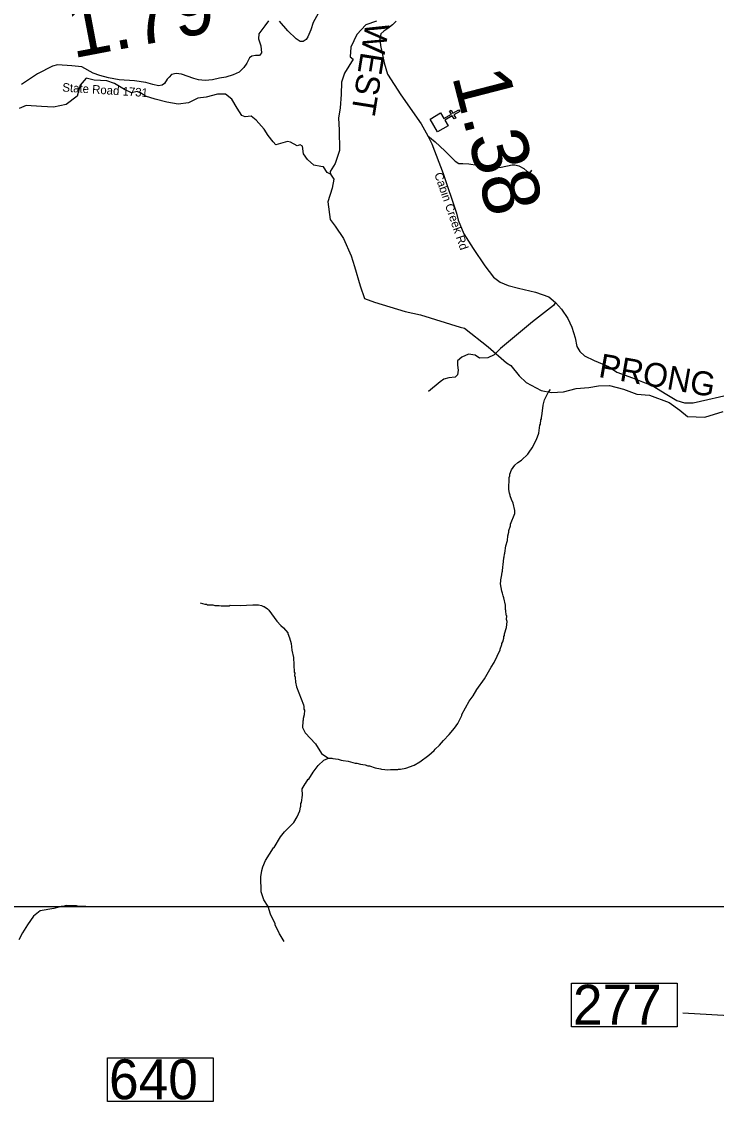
# Model space of a CAD drawing. Extents: x 1248089 to 1457196, y 820910 to 988753.
# Drawn here: x 1363072 to 1369172, y 939269 to 948885 of the extents above; entities that cross this region are included whole.
import ezdxf

# ---------------------------------------------------------------- set-up
doc = ezdxf.new("R2010")
doc.units = 0
for name, color, linetype in [('Exist Cultural Church CELL', 7, 'Continuous'), ('Exist Hydrographic Creek Single Shore', 7, 'Continuous'), ('Exist Hydrographic Misc Water Feature', 7, 'Continuous'), ('Exist Hydrographic River Shore', 7, 'Continuous'), ('Exist Hydrographic River Shore Label', 7, 'Continuous'), ('Exist Road Non-System Type 51', 7, 'Continuous'), ('Exist Road Secondary Structure Standard Bridge Number Label', 7, 'Continuous'), ('Exist Road Secondary Type 41 Attributed', 7, 'Continuous'), ('Exist Road Secondary Type 51 Attributed', 7, 'Continuous'), ('Exist Road Secondary Type 51 Label', 7, 'Continuous'), ('Map Preparation Inset Cut Line', 7, 'Continuous'), ('Prop GRAU CAT1 Cell', 7, 'Continuous')]:
    doc.layers.add(name, color=color, linetype=linetype)

msp = doc.modelspace()

# ---------------------------------------------------------------- linework, layer by layer
at = {"layer": 'Exist Cultural Church CELL'}
msp.add_lwpolyline([(1366751.1, 948084.6), (1366779.7, 948035.4), (1366845.6, 948073.6), (1366829.6, 948101.3), (1366843.4, 948109.3), (1366859.4, 948081.6), (1366911.5, 948111.8), (1366919.5, 948097.9), (1366867.5, 948067.7), (1366883.5, 948040), (1366869.7, 948032), (1366853.6, 948059.7), (1366787.8, 948021.5), (1366816.6, 947971.6), (1366724.5, 947918.2), (1366659, 948031.2)], close=True, dxfattribs=at)
at = {"layer": 'Exist Hydrographic Creek Single Shore'}
msp.add_lwpolyline([(1365784.6, 947545.8), (1365754.4, 947561.3), (1365723.2, 947611.3), (1365698.2, 947614.5), (1365635.7, 947627), (1365582.6, 947677), (1365545.1, 947727), (1365538.8, 947792.7), (1365517, 947805.2), (1365492, 947795.8), (1365432.6, 947827.1), (1365404.5, 947833.4), (1365304.5, 947805.2), (1365279.5, 947830.2), (1365235.8, 947886.5), (1365201.4, 947942.8), (1365129.5, 948021), (1365085.8, 948055.4), (1365032.6, 948052.2), (1365004.5, 948061.6), (1364963.9, 948127.3), (1364917, 948205.5), (1364860.8, 948249.2), (1364792, 948249.2), (1364692.1, 948224.2), (1364617.1, 948214.8), (1364535.8, 948174.2), (1364445.2, 948161.7), (1364345.2, 948180.5), (1364242.1, 948205.5), (1364157.7, 948233.6), (1364114, 948261.8), (1364085.9, 948274.3), (1364035.9, 948261.8), (1363973.4, 948289.9), (1363885.9, 948343.1), (1363817.2, 948368.1), (1363707.8, 948374.3), (1363635.9, 948390), (1363582.8, 948330.5), (1363557.8, 948233.6), (1363460.9, 948158.6), (1363348.5, 948136.7), (1363245.3, 948142.9), (1363107.9, 948149.2), (1363048.5, 948124.2)], dxfattribs=at)
at = {"layer": 'Exist Hydrographic Misc Water Feature'}
for points in [[(1367614.7, 945269.4), (1367624.2, 945341.2), (1367628.4, 945349.1), (1367633.2, 945389), (1367637.4, 945396.9), (1367637.7, 945412.9), (1367641.9, 945420.8), (1367652, 945516.5), (1367665.1, 945564.2), (1367696.5, 945627.4), (1367716.2, 945655.5)], [(1365767.2, 942415.9), (1365796.5, 942414.7), (1365804.5, 942410.5), (1365852.3, 942405.4), (1365876.1, 942396.9), (1365896.1, 942394.7), (1365939.9, 942387.4), (1365999.6, 942370.1), (1366015.6, 942369.8), (1366047.3, 942361.1), (1366087.2, 942356.1), (1366111, 942347.6), (1366127, 942347.2), (1366174.7, 942330.2), (1366222.5, 942321.1), (1366230.4, 942316.9), (1366262.3, 942316.2), (1366286.2, 942311.7), (1366310.3, 942315.1), (1366374.3, 942313.7), (1366382.4, 942317.5), (1366398.4, 942317.2), (1366446.6, 942328.1), (1366519.2, 942354.4), (1366567.8, 942381.4), (1366649.1, 942441.6), (1366696, 942482.5), (1366702.2, 942492.3), (1366741, 942529.4), (1366775.9, 942570.6), (1366827.1, 942623.4), (1366874.2, 942678.4), (1366901.1, 942717.8), (1366936.7, 942789), (1366936.9, 942797), (1367003.4, 942915.4), (1367036.4, 942962.7), (1367069.6, 943018), (1367135.7, 943112.5), (1367195.9, 943215.1), (1367222.8, 943254.5), (1367273.2, 943365.3), (1367273.3, 943373.3), (1367290.3, 943413), (1367290.4, 943421), (1367298.8, 943436.8), (1367307.5, 943468.6), (1367307.8, 943484.6), (1367312, 943492.4), (1367312.3, 943508.4), (1367329.5, 943564), (1367334.7, 943615.9), (1367331, 943632), (1367331.7, 943664), (1367327.9, 943672.1), (1367324.7, 943712.2), (1367320.9, 943720.3), (1367321.8, 943760.1), (1367307.2, 943824.5), (1367299.6, 943840.7), (1367296.1, 943864.7), (1367288.4, 943880.9), (1367277.9, 943945.2), (1367283, 944001), (1367287.2, 944009), (1367292.1, 944048.9), (1367296.2, 944056.7), (1367297.1, 944096.7), (1367301.4, 944112.6), (1367306.9, 944176.5), (1367311.1, 944184.4), (1367311.6, 944208.4), (1367315.7, 944216.3), (1367325.1, 944280), (1367338.1, 944327.7), (1367343.1, 944367.6), (1367351.7, 944399.4), (1367352.1, 944415.4), (1367364.9, 944455.1), (1367365.3, 944471.1), (1367403.4, 944566.2), (1367403.9, 944590.2), (1367389.3, 944654.6), (1367373.9, 944686.9), (1367362.6, 944719.2), (1367362.9, 944727.2), (1367355.2, 944743.3), (1367351.9, 944775.4), (1367354.2, 944881.3), (1367358.4, 944895.2), (1367358.9, 944911.2), (1367373.6, 944948.8), (1367404.5, 944988.1), (1367429, 945011.6), (1367461.5, 945034.8), (1367516.6, 945087.6), (1367529, 945103.3), (1367555.9, 945142.7), (1367593.4, 945213.9), (1367614.7, 945269.4)], [(1364638.1, 943778.5), (1364677.9, 943767.5), (1364693.9, 943767.2), (1364701.8, 943763), (1364749.8, 943762), (1364765.7, 943757.6), (1364805.6, 943756.7), (1364821.6, 943752.3), (1364893.6, 943754.7), (1364901.7, 943758.5), (1364989.7, 943756.6), (1365100.2, 943763.1), (1365149.8, 943763), (1365177.7, 943756.3), (1365193.5, 943747.9), (1365201.5, 943747.8), (1365231, 943727.1), (1365242.8, 943714.9), (1365310.7, 943619.4), (1365345.9, 943580.6), (1365369.4, 943560.1), (1365408.4, 943515.2), (1365407.3, 943509.8), (1365423.5, 943470.9), (1365438.4, 943422.5), (1365445.1, 943362.4), (1365459.8, 943298.1), (1365464.9, 943170), (1365468.8, 943161.9), (1365468.3, 943140), (1365472, 943125.8), (1365471.7, 943109.8), (1365477.4, 943097.7), (1365475.2, 943091.8), (1365477, 943081.7), (1365486.1, 943041.5), (1365546.7, 942884.2), (1365550.4, 942868.1), (1365549.9, 942844.2), (1365553.7, 942836.1), (1365552.8, 942796.1), (1365544.1, 942764.3), (1365543.7, 942748.3), (1365539.6, 942740.4), (1365538.4, 942684.4), (1365561.4, 942637.9), (1365651.3, 942541.9), (1365705.4, 942454.7), (1365732.9, 942434.1), (1365767.2, 942415.9)], [(1365377.4, 940804.3), (1365342.7, 940861.1), (1365334.9, 940869.3), (1365296.6, 940950.1), (1365296.9, 940958.1), (1365256.7, 941043), (1365236.2, 941111.5), (1365196.5, 941170.6), (1365173.3, 941240.5), (1365171.9, 941372.8), (1365179, 941428.7), (1365187.8, 941460.5), (1365213, 941515.9), (1365283.3, 941626.3), (1365288.6, 941628.3), (1365344, 941722), (1365378.4, 941766.1), (1365462.2, 941850.3), (1365491.2, 941897.5), (1365514.4, 941953), (1365519.1, 941985), (1365523.3, 941992.9), (1365523.8, 942016.9), (1365528, 942024.8), (1365537.4, 942088.6), (1365534.6, 942144.5), (1365559.5, 942188), (1365564.3, 942190.6), (1365588.4, 942229.3), (1365594.5, 942231.3), (1365629.8, 942290.4), (1365675.2, 942351.4), (1365724.1, 942396.2), (1365767.2, 942415.9)], [(1363632.1, 941111.5), (1363560.2, 941113.1), (1363552.3, 941117.2), (1363464.3, 941119.3), (1363432.1, 941112), (1363416.1, 941112.3), (1363351.7, 941093.7), (1363231.3, 941072.5), (1363174.3, 941027.4), (1363120.6, 940951), (1363077.1, 940880), (1363045.7, 940816.7)]]:
    msp.add_lwpolyline(points, dxfattribs=at)
at = {"layer": 'Exist Hydrographic River Shore'}
for points in [[(1366187.6, 948891.5), (1366093.8, 948860.3), (1366015.7, 948775.8), (1365962.6, 948663.3), (1365956.3, 948578.8), (1365981.3, 948557), (1365906.4, 948435), (1365881.4, 948356.8), (1365878.2, 948247.4), (1365869, 948130.6), (1365853.3, 948039.9), (1365859.6, 947936.7), (1365862.7, 947755.3), (1365825.2, 947639.6), (1365781.5, 947570.9), (1365784.6, 947545.8)], [(1365784.6, 947545.8), (1365812.7, 947502.1), (1365797.1, 947423.9), (1365759.6, 947305.1), (1365781.5, 947148.7), (1365825.2, 947089.3), (1365897.1, 946983), (1365965.7, 946828.6), (1365993.8, 946734.8), (1366043.8, 946565.9), (1366081.3, 946453.3), (1366168.8, 946422.1), (1366440.6, 946340.8), (1366575, 946309.5), (1366921.8, 946203.2), (1366962.4, 946193.8), (1367168.7, 946028.1), (1367330, 945889), (1367367.5, 945864), (1367442.5, 945773.3), (1367501.9, 945717), (1367636.2, 945645.1), (1367726.8, 945629.5), (1367829.9, 945632.6), (1367942.4, 945663.9), (1368054.9, 945673.2), (1368139.3, 945685.7), (1368236.1, 945688.9), (1368358, 945657.6), (1368476.7, 945613.8), (1368586.1, 945604.4), (1368761.1, 945538.8), (1368853.4, 945473.9), (1368922.1, 945417.6), (1369072.1, 945411.3), (1369234.6, 945461.4)]]:
    msp.add_lwpolyline(points, dxfattribs=at)
at = {"layer": 'Exist Road Non-System Type 51'}
for points in [[(1366638.7, 947883.5), (1366703.6, 947832.4), (1366788.5, 947751.4), (1366879.6, 947660.3), (1366909.9, 947640), (1366946.3, 947640), (1366998.9, 947638), (1367071.8, 947625.9), (1367154.7, 947605.6), (1367213.4, 947599.5), (1367282.1, 947607.6), (1367381.3, 947629.9), (1367403.5, 947629.9), (1367439.9, 947619.8), (1367482.4, 947595.5), (1367508.7, 947573.2), (1367524.9, 947563.1), (1367545.1, 947567.2), (1367553.2, 947581.3)], [(1367761, 946420.1), (1367743.7, 946393.3), (1367558.9, 946248.5), (1367277.6, 946015.3), (1367221.4, 945959), (1367165.1, 945932.2), (1367092.8, 945929.6), (1367055.3, 945956.4), (1366996.4, 945964.4), (1366937.5, 945937.6), (1366900, 945905.4), (1366900, 945867.9), (1366905.3, 945825), (1366900, 945784.8), (1366878.5, 945763.4), (1366822.3, 945758), (1366779.4, 945744.6), (1366747.3, 945723.2), (1366645.5, 945637.4)]]:
    msp.add_lwpolyline(points, dxfattribs=at)
at = {"layer": 'Exist Road Secondary Structure Standard Bridge Number Label'}
msp.add_line((1372032.1, 939995.5), (1368881, 940172.2), dxfattribs=at)
for points in [[(1367901.1, 940437.8), (1368830.1, 940437.8), (1368830.1, 940053.7), (1367901.1, 940053.7)], [(1363824.8, 939781.6), (1364753.8, 939781.6), (1364753.8, 939397.4), (1363824.8, 939397.4)]]:
    msp.add_lwpolyline(points, close=True, dxfattribs=at)
at = {"layer": 'Exist Road Secondary Type 41 Attributed'}
for points in [[(1365689, 948985.8), (1365632.7, 948880.9), (1365609.4, 948816.7), (1365584.2, 948752.5), (1365568.6, 948729.2), (1365543.4, 948713.7), (1365516.2, 948713.7), (1365483.1, 948737), (1365409.3, 948807), (1365335.5, 948892.5)], [(1365238.4, 948894.5), (1365205.4, 948849.8), (1365152.9, 948781.7), (1365151, 948735.1), (1365172.4, 948674.8), (1365176.2, 948612.6), (1365159.1, 948590.4), (1365124.1, 948588.5), (1365091.1, 948582.6), (1365071.6, 948569), (1365048.3, 948522.4), (1365023.1, 948483.5), (1364980.4, 948444.6), (1364927.9, 948419.3), (1364863.8, 948399.9), (1364807.5, 948390.2), (1364745.3, 948374.6), (1364681.2, 948370.7), (1364622.9, 948374.6), (1364582.2, 948388.2), (1364475.3, 948425.2), (1364428.7, 948433), (1364387, 948421.4), (1364365.6, 948400), (1364348.1, 948380.6), (1364324.8, 948343.7), (1364303.5, 948328.1), (1364272.4, 948324.2), (1364221.9, 948335.9), (1364159.7, 948351.4), (1364062.6, 948367), (1363926.6, 948374.8), (1363833.4, 948392.3), (1363757.7, 948413.6), (1363697.4, 948435), (1363598.4, 948489.5), (1363510.1, 948499), (1363383.8, 948508.8), (1363341.1, 948495.2), (1363209, 948429.1), (1363067.2, 948333.8)], [(1366359.5, 948890.7), (1366328.4, 948859.6), (1366287.6, 948828.5), (1366252.7, 948805.1), (1366225.5, 948779.9), (1366215.8, 948739.1), (1366221.6, 948678.8), (1366256.6, 948525.2), (1366283.7, 948427.2), (1366402.2, 948244.4), (1366579, 947989.7), (1366638.7, 947883.5), (1366675.5, 947814.5), (1366772.6, 947554), (1366891.1, 947204), (1366906.7, 947143.8), (1366954.9, 947022.7), (1367038.4, 946894.4), (1367139.4, 946742.8), (1367217.1, 946641.7), (1367273.5, 946597), (1367345.3, 946569.8), (1367436.6, 946546.4), (1367586.2, 946509.5), (1367700.8, 946468.7), (1367761, 946420.1), (1367812.9, 946360.4), (1367869.2, 946278.8), (1367904.2, 946201), (1367933.3, 946107.7), (1367948.4, 946033), (1367973.6, 945988.2), (1368016.4, 945949.4), (1368101.8, 945910.5), (1368226.1, 945858), (1368300, 945807.4), (1368437.9, 945756.9), (1368525.2, 945722.5)]]:
    msp.add_lwpolyline(points, dxfattribs=at)
at = {"layer": 'Exist Road Secondary Type 51 Attributed'}
msp.add_lwpolyline([(1368525.2, 945722.5), (1368610.7, 945688.9), (1368738.2, 945611.9), (1368827.5, 945557.5), (1368895.5, 945536.1), (1368971.3, 945536.1), (1369035.4, 945551.6), (1369266.5, 945606.1), (1369468.5, 945670.2), (1369603.3, 945718.4), (1369671.3, 945733.9), (1369714, 945733.9), (1369758.7, 945708.6)], dxfattribs=at)
at = {"layer": 'Map Preparation Inset Cut Line'}
msp.add_lwpolyline([(1388709.5, 913085.2), (1313026.2, 913085.2), (1313026.2, 941112.2), (1388709.5, 941112.2)], close=True, dxfattribs=at)

# ---------------------------------------------------------------- texts
at = {"layer": 'Exist Hydrographic River Shore Label'}
for s, rotation, p in [('WEST', 260.91039, (1366093.8, 948889)), ('PRONG', 349.99999, (1368131.4, 945765.5))]:
    msp.add_text(s, height=210, rotation=rotation, dxfattribs=at).set_placement(p)
at = {"layer": 'Exist Road Secondary Structure Standard Bridge Number Label'}
for s, p in [('277', (1367913.7, 940073.5)), ('640', (1363837.3, 939417.2))]:
    msp.add_text(s, height=350, dxfattribs=at).set_placement(p)
at = {"layer": 'Exist Road Secondary Type 51 Label'}
for s, rotation, p in [('State Road 1731', 356.24889, (1363425.3, 948273.7)), ('Cabin Creek Rd', 288.95144, (1366694.3, 947547.7))]:
    msp.add_text(s, height=75, rotation=rotation, dxfattribs=at).set_placement(p)
at = {"layer": 'Prop GRAU CAT1 Cell'}
for s, rotation, p in [('1.79', 10.79234, (1363519.1, 948564.1)), ('1.38', 284.45801, (1366849.5, 948409.5))]:
    msp.add_text(s, height=500, rotation=rotation, dxfattribs=at).set_placement(p)

doc.saveas('drawing.dxf')
